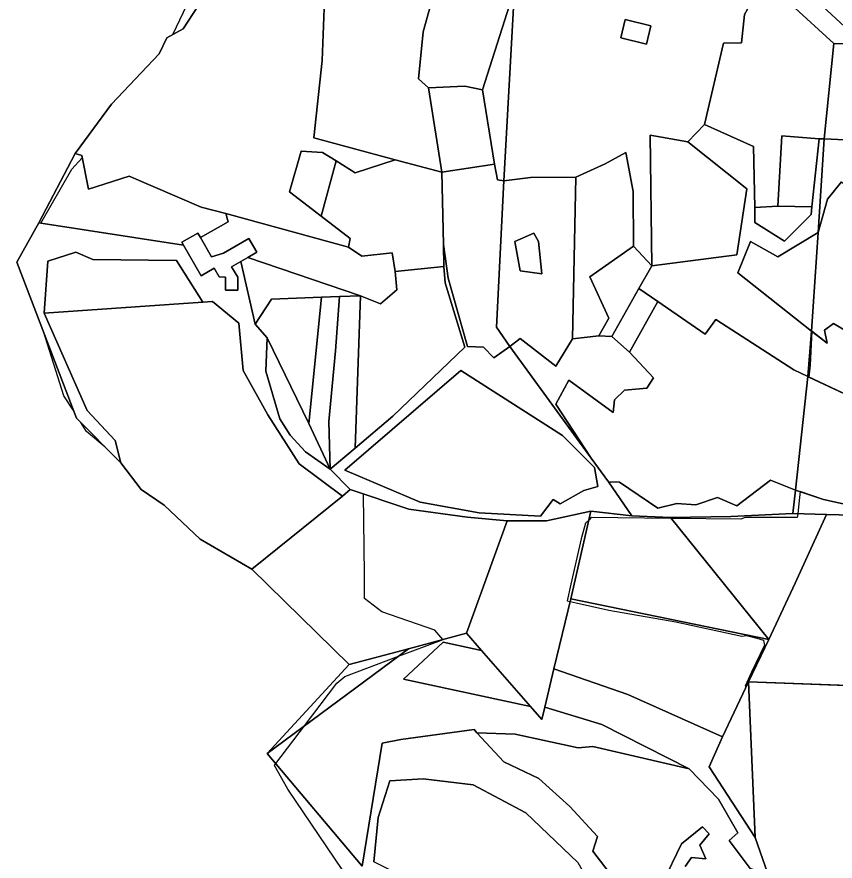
# Model space of a CAD drawing. Extents: x -477304 to -465429, y -1159113 to -1149210.
# Drawn here: x -475190.8 to -474881.8, y -1151224.6 to -1150906 of the extents above; entities that cross this region are included whole.
import ezdxf

# ---------------------------------------------------------------- set-up
doc = ezdxf.new("R2010")
doc.units = 0
for name, color, linetype in [('BPEJ_s', 7, 'Continuous'), ('orna_s', 7, 'Continuous'), ('ostatni_s', 7, 'Continuous'), ('PUPFL_s', 7, 'Continuous'), ('trav_porost_s', 7, 'Continuous')]:
    doc.layers.add(name, color=color, linetype=linetype)

msp = doc.modelspace()

# ---------------------------------------------------------------- linework, layer by layer
at = {"layer": 'BPEJ_s'}
for points in [[(-475059, -1151241), (-475088.5, -1151197.5), (-475093.5, -1151188.5), (-475092.99, -1151187.83), (-475082.14, -1151173.51), (-475070, -1151157.5), (-475067, -1151155), (-475046.76, -1151147.34), (-475030.49, -1151141.19), (-475030, -1151141), (-475033, -1151137.5), (-475053, -1151130.5), (-475059.5, -1151125.5), (-475059.5, -1151116.5), (-475059.97, -1151086.09), (-475065, -1151084.44), (-475067.79, -1151086.84), (-475102.02, -1151114.47), (-475121.6, -1151103.11), (-475135.16, -1151090.31), (-475143.92, -1151084.36), (-475151.48, -1151074.32), (-475157.52, -1151068.26), (-475164.5, -1151062.5), (-475166.65, -1151059.09), (-475168.29, -1151057.44), (-475169.22, -1151055), (-475173, -1151049), (-475180.76, -1151024.82), (-475190.79, -1150998.59), (-475182.56, -1150983.73), (-475181.69, -1150983.86), (-475170, -1150963.5), (-475166.15, -1150959.16), (-475166.31, -1150958.36), (-475168.74, -1150957.59), (-475155.12, -1150938.95), (-475137.04, -1150919.97), (-475134.11, -1150913.9), (-475131.86, -1150912.67), (-475086.35, -1150817.23)], [(-475059, -1151241), (-475088.5, -1151197.5), (-475093.5, -1151188.5), (-475092.99, -1151187.83), (-475082.14, -1151173.51), (-475070, -1151157.5), (-475067, -1151155), (-475046.76, -1151147.34), (-475030.49, -1151141.19), (-475030, -1151141), (-475033, -1151137.5), (-475053, -1151130.5), (-475059.5, -1151125.5), (-475059.5, -1151116.5), (-475059.97, -1151086.09), (-475065, -1151084.44), (-475067.79, -1151086.84), (-475102.02, -1151114.47), (-475121.6, -1151103.11), (-475135.16, -1151090.31), (-475143.92, -1151084.36), (-475151.48, -1151074.32), (-475157.52, -1151068.26), (-475164.5, -1151062.5), (-475166.65, -1151059.09), (-475168.29, -1151057.44), (-475169.22, -1151055), (-475173, -1151049), (-475180.76, -1151024.82), (-475190.79, -1150998.59), (-475182.56, -1150983.73), (-475181.69, -1150983.86), (-475170, -1150963.5), (-475166.15, -1150959.16), (-475166.31, -1150958.36), (-475168.74, -1150957.59), (-475155.12, -1150938.95), (-475137.04, -1150919.97), (-475134.11, -1150913.9), (-475131.86, -1150912.67), (-475086.35, -1150817.23)], [(-474888.31, -1150900.46), (-474876.55, -1150911.27)], [(-474888.31, -1150900.46), (-474876.55, -1150911.27)], [(-474865.02, -1151032.05), (-474882.41, -1151021.68), (-474885.91, -1151024.21), (-474884.81, -1151029.15), (-474890.65, -1151024.69), (-474891.26, -1151037.41), (-474891.72, -1151041.93), (-474874.75, -1151049.96)], [(-474865.02, -1151032.05), (-474882.41, -1151021.68), (-474885.91, -1151024.21), (-474884.81, -1151029.15), (-474890.65, -1151024.69), (-474891.26, -1151037.41), (-474891.72, -1151041.93), (-474874.75, -1151049.96)], [(-474872.02, -1151091.31), (-474886.27, -1151088.14), (-474895.1, -1151085.17), (-474895.57, -1151089.61), (-474895.98, -1151093.53), (-474896.12, -1151094.94), (-474915.76, -1151094.94), (-474917.46, -1151095.58), (-474943.77, -1151095.28), (-474973.93, -1151094.94), (-474974.76, -1151095.77), (-474976.06, -1151097.07), (-474977.77, -1151103.04), (-474981.6, -1151120.09), (-474983.02, -1151126.37), (-474981.84, -1151126.63), (-474979.68, -1151127.12), (-474967.33, -1151129.89), (-474941.97, -1151134.36), (-474917.04, -1151139.69), (-474915.33, -1151139.48), (-474911.37, -1151140.53), (-474908.94, -1151141.18), (-474908.76, -1151141.99), (-474908.52, -1151143.1), (-474913.42, -1151153.33), (-474915.76, -1151158.61), (-474915.31, -1151158.62), (-474914.54, -1151157.01)], [(-474872.02, -1151091.31), (-474886.27, -1151088.14), (-474895.1, -1151085.17), (-474895.57, -1151089.61), (-474895.98, -1151093.53), (-474896.12, -1151094.94), (-474915.76, -1151094.94), (-474917.46, -1151095.58), (-474943.77, -1151095.28), (-474973.93, -1151094.94), (-474974.76, -1151095.77), (-474976.06, -1151097.07), (-474977.77, -1151103.04), (-474981.6, -1151120.09), (-474983.02, -1151126.37), (-474981.84, -1151126.63), (-474979.68, -1151127.12), (-474967.33, -1151129.89), (-474941.97, -1151134.36), (-474917.04, -1151139.69), (-474915.33, -1151139.48), (-474911.37, -1151140.53), (-474908.94, -1151141.18), (-474908.76, -1151141.99), (-474908.52, -1151143.1), (-474913.42, -1151153.33), (-474915.76, -1151158.61), (-474915.31, -1151158.62), (-474914.54, -1151157.01), (-474834, -1151159.92)], [(-474914.54, -1151157.01), (-474834, -1151159.92), (-474818.74, -1151159.92), (-474818.07, -1151159.92), (-474818.03, -1151160.23), (-474818, -1151160.5), (-474815.61, -1151182.73), (-474815.51, -1151183.66), (-474811.38, -1151183.76), (-474807.44, -1151183.86), (-474794.73, -1151182.09), (-474793.24, -1151182.52), (-474792.08, -1151184.22), (-474786.46, -1151184.35), (-474785.18, -1151186.13), (-474782.8, -1151185.93), (-474774.28, -1151184.01), (-474771.57, -1151183.4), (-474764.01, -1151206.07), (-474753.64, -1151207.57), (-474732.75, -1151235.66)]]:
    msp.add_lwpolyline(points, dxfattribs=at)
at = {"layer": 'orna_s'}
for points in [[(-474901.9, -1150900.11), (-474898.33, -1150901.44), (-474882.37, -1150916.13), (-474885.96, -1150952.1), (-474887.83, -1150951.99), (-474902, -1150950.91), (-474903.46, -1150977.5), (-474912.15, -1150977.94), (-474912.67, -1150954.89), (-474931.12, -1150946.61), (-474924, -1150915.94), (-474917.22, -1150915.78), (-474916.06, -1150905.08), (-474913.8, -1150901.05)], [(-474915.21, -1150970.88), (-474918.98, -1150995.79), (-474951.09, -1151000.03), (-474951.68, -1150950.69), (-474937.46, -1150953.18)], [(-475020.62, -1151030.45), (-475028.01, -1151004.64), (-475029.73, -1150991.96), (-475030.39, -1150964.66), (-475010.49, -1150961.55), (-475009.36, -1150967.56), (-475006.93, -1150967.95), (-475009.76, -1151023.09), (-475004.69, -1151030.48), (-475010.7, -1151034.64), (-475014.61, -1151030.67)], [(-475006.93, -1150967.95), (-474996.89, -1150966.58), (-474979.8, -1150966.52), (-474981.01, -1151027.58), (-474987.27, -1151037.87), (-475000.72, -1151027.34), (-475004.69, -1151030.48), (-475009.76, -1151023.09)], [(-475002.73, -1150990.82), (-475000.75, -1151001.85), (-474992.64, -1151003.04), (-474993.85, -1150990.74), (-474995.65, -1150987.68)], [(-475070.46, -1151032.02), (-475068.93, -1151011.57), (-475061.06, -1151011.26), (-475063.1, -1151068.79), (-475072.56, -1151076.65), (-475073, -1151058.78)], [(-475094.61, -1151012.58), (-475075.83, -1151011.84), (-475080.58, -1151059.44), (-475096.26, -1151027.2), (-475100.78, -1151021.96)], [(-475073, -1151058.78), (-475072.56, -1151076.65), (-475080.58, -1151059.44), (-475075.83, -1151011.84), (-475068.93, -1151011.57), (-475070.46, -1151032.02)], [(-474906.26, -1151080.8), (-474918.93, -1151090.56), (-474926.24, -1151087.35), (-474934.41, -1151090.23), (-474941.65, -1151089.62), (-474948.74, -1151091.46), (-474963.22, -1151081.59), (-474967.36, -1151081.48), (-474973.95, -1151072.62), (-474987.29, -1151052.16), (-474982.44, -1151043.11), (-474965.68, -1151055.27), (-474965.16, -1151050.5), (-474961.35, -1151046.89), (-474952.92, -1151046.15), (-474950.47, -1151042.26), (-474959.53, -1151032.52), (-474948.78, -1151013.49), (-474930.89, -1151025.71), (-474926.87, -1151020.28), (-474897.48, -1151039.25), (-474892.14, -1151041.73), (-474896.86, -1151084.58)], [(-475096.26, -1151027.2), (-475080.58, -1151059.44), (-475072.56, -1151076.65), (-475081.82, -1151070.14), (-475087.55, -1151063.85), (-475091.47, -1151057.67), (-475096.76, -1151039.69)], [(-475016.3, -1151093.14), (-475038.48, -1151089.11), (-475067, -1151077.1), (-475023.22, -1151039.46), (-474984.78, -1151063.97), (-474972.7, -1151076.1), (-474971.42, -1151083.23), (-474976.75, -1151084.72), (-474985.65, -1151089.83), (-474988.32, -1151088.13), (-474993.04, -1151094.5)]]:
    msp.add_lwpolyline(points, close=True, dxfattribs=at)
at = {"layer": 'ostatni_s'}
for points in [[(-474953.1, -1150916.37), (-474962.81, -1150913.97), (-474961.08, -1150906.98), (-474951.37, -1150909.38)], [(-474851.43, -1150971.65), (-474851.32, -1150966.41), (-474873.2, -1150955.21), (-474872.98, -1150952.73), (-474885.96, -1150952.1), (-474882.37, -1150916.13), (-474822.69, -1150917.46), (-474823.58, -1150939.38), (-474824.47, -1150952.78), (-474832.08, -1150963.32), (-474835.82, -1150963.04), (-474838.08, -1150975.56), (-474845.58, -1150976.28), (-474845.75, -1150972.86)], [(-474903.52, -1150996.61), (-474913.83, -1150990.77), (-474918.63, -1151002.68), (-474890.73, -1151024.63), (-474892.14, -1151041.73), (-474897.48, -1151039.25), (-474926.87, -1151020.28), (-474930.89, -1151025.71), (-474948.78, -1151013.49), (-474955.9, -1151008.58), (-474951.09, -1151000.03), (-474918.98, -1150995.79), (-474915.21, -1150970.88), (-474937.46, -1150953.18), (-474931.12, -1150946.61), (-474912.67, -1150954.89), (-474912.15, -1150977.94), (-474912.12, -1150983.65), (-474900.98, -1150990.66), (-474890.84, -1150980.56), (-474890.7, -1150977.67), (-474887.83, -1150951.99), (-474885.96, -1150952.1), (-474888.3, -1150987.35)], [(-474912.15, -1150977.94), (-474903.46, -1150977.5), (-474890.7, -1150977.67), (-474890.84, -1150980.56), (-474900.98, -1150990.66), (-474912.12, -1150983.65)], [(-475128.54, -1150991.07), (-475122.47, -1150987.59), (-475121.5, -1150989.29), (-475117.35, -1150996.53), (-475112.74, -1150995.14), (-475103.21, -1150989.64), (-475100.21, -1150994.84), (-475103.57, -1150996.77), (-475106.27, -1150998.33), (-475109.73, -1151000.34), (-475107.37, -1151004.23), (-475107.32, -1151009.13), (-475112.03, -1151009.18), (-475112.08, -1151004.28), (-475114.4, -1151004.19), (-475116.28, -1151000.9), (-475121.27, -1151003.76), (-475127.93, -1150992.14)], [(-474918.63, -1151002.68), (-474913.83, -1150990.77), (-474903.52, -1150996.61), (-474888.3, -1150987.35), (-474890.73, -1151024.63)], [(-474957.97, -1150992.5), (-474951.09, -1151000.03), (-474955.9, -1151008.58), (-474966.15, -1151026.62), (-474971.08, -1151026.37), (-474967.28, -1151019.7), (-474974.5, -1151004.09)], [(-474981.01, -1151027.58), (-474971.08, -1151026.37), (-474966.15, -1151026.62), (-474959.53, -1151032.52), (-474950.47, -1151042.26), (-474952.92, -1151046.15), (-474961.35, -1151046.89), (-474965.16, -1151050.5), (-474965.68, -1151055.27), (-474982.44, -1151043.11), (-474987.29, -1151052.16), (-474973.95, -1151072.62), (-475004.69, -1151030.48), (-475000.72, -1151027.34), (-474987.27, -1151037.87)], [(-474990.88, -1151096.21), (-474974.03, -1151092.57), (-474981.59, -1151125.61), (-474988.11, -1151152.08), (-474991.46, -1151166.55), (-474992.54, -1151171.21), (-474996.85, -1151166.28), (-475015.31, -1151145.14), (-475020.98, -1151138.65), (-475005.72, -1151096.21)], [(-474969.98, -1151173.03), (-474991.46, -1151166.55), (-474988.11, -1151152.08), (-474960.13, -1151161.77), (-474924.42, -1151177.77), (-474929.4, -1151189), (-474912, -1151215.7), (-474903.51, -1151240.22), (-474901.14, -1151259.66), (-474904.1, -1151267.41), (-474909.19, -1151266.61), (-474913, -1151250.17), (-474912, -1151227.99), (-474913.93, -1151227.46), (-474921.88, -1151216.8), (-474918.53, -1151214), (-474925.86, -1151201.19), (-474937, -1151189.76)]]:
    msp.add_lwpolyline(points, close=True, dxfattribs=at)
at = {"layer": 'PUPFL_s'}
for points in [[(-474658.2, -1150595.72), (-474997.57, -1150748.15), (-475072.79, -1150784.23), (-475097.7, -1150844.83), (-475113.09, -1150885.04), (-475118.6, -1150895.96), (-475127.99, -1150910.54), (-475134.11, -1150913.9), (-475137.04, -1150919.97), (-475155.12, -1150938.95), (-475168.74, -1150957.59), (-475182.56, -1150983.73), (-475190.79, -1150998.59), (-475168.29, -1151057.44), (-475151.48, -1151074.32), (-475143.92, -1151084.36), (-475135.16, -1151090.31), (-475121.6, -1151103.11), (-475102.02, -1151114.47), (-475065.28, -1151150.45), (-475096.26, -1151183.96), (-475060.36, -1151226.55)], [(-474702.61, -1150888.34), (-474768.3, -1150909.83), (-474772.29, -1150911.13), (-474790.82, -1150917.19), (-474809.02, -1150917.52), (-474822.69, -1150917.46), (-474882.37, -1150916.13), (-474898.33, -1150901.44)], [(-474879.38, -1150968.28), (-474884.78, -1150974.79), (-474888.3, -1150987.35), (-474885.96, -1150952.1), (-474872.98, -1150952.73)], [(-474874.75, -1151049.96), (-474892.14, -1151041.73), (-474890.73, -1151024.63), (-474884.81, -1151029.15), (-474885.91, -1151024.21), (-474882.41, -1151021.68), (-474865.02, -1151032.05)], [(-474842.31, -1151094.92), (-474885.16, -1151093.76), (-474897.82, -1151093.49), (-474896.86, -1151084.58), (-474886.27, -1151088.14), (-474872.02, -1151091.31)]]:
    msp.add_lwpolyline(points, dxfattribs=at)
for points in [[(-475078.67, -1150951.66), (-475075.54, -1150922.47), (-475074.44, -1150892.96), (-475087.67, -1150892.07), (-475101.23, -1150895.03), (-475088.08, -1150874.32), (-475070.61, -1150878.06), (-475068.71, -1150885.98), (-475053.76, -1150867.86), (-475025.07, -1150876.66), (-475032.76, -1150894.86), (-475037.34, -1150911.63), (-475039.15, -1150929.39), (-475035.35, -1150932.84), (-475030.39, -1150964.66), (-475047.94, -1150959.93)], [(-475122.47, -1150987.59), (-475128.54, -1150991.07), (-475127.93, -1150992.14), (-475182.56, -1150983.73), (-475168.74, -1150957.59), (-475166.31, -1150958.36), (-475163.72, -1150970.99), (-475148.45, -1150966.19), (-475121.21, -1150977.89), (-475111.95, -1150980.26), (-475111.07, -1150983.32), (-475121.5, -1150989.29)], [(-475060.51, -1150996.37), (-475049.15, -1150995.04), (-475047.94, -1151002.1), (-475047.28, -1151009.05), (-475053.56, -1151014.32), (-475061.06, -1151011.26), (-475103.57, -1150996.77), (-475100.21, -1150994.84), (-475103.21, -1150989.64), (-475112.74, -1150995.14), (-475117.35, -1150996.53), (-475121.5, -1150989.29), (-475111.07, -1150983.32), (-475111.95, -1150980.26), (-475065.64, -1150992.95)], [(-474896.97, -1151119.73), (-474885.16, -1151093.76), (-474842.31, -1151094.92), (-474828.42, -1151077.13), (-474818.67, -1151160.48), (-474914.54, -1151157.01), (-474906.9, -1151140.95)], [(-475065, -1151084.44), (-475042.76, -1151091.75), (-475020.76, -1151094.78), (-475005.72, -1151096.21), (-475020.98, -1151138.65), (-475042.92, -1151144.5), (-475065.28, -1151150.45), (-475102.02, -1151114.47), (-475067.79, -1151086.84)], [(-474958.64, -1151094.38), (-474944.06, -1151094.92), (-474906.9, -1151140.95), (-474981.59, -1151125.61), (-474974.03, -1151092.57)], [(-474906.9, -1151140.95), (-474944.06, -1151094.92), (-474921.27, -1151094.59), (-474897.82, -1151093.49), (-474885.16, -1151093.76), (-474896.97, -1151119.73)], [(-474914.54, -1151157.01), (-474924.42, -1151177.77), (-474960.13, -1151161.77), (-474988.11, -1151152.08), (-474981.59, -1151125.61), (-474906.9, -1151140.95)], [(-475015.31, -1151145.14), (-475029.81, -1151142), (-475044.82, -1151155.95), (-474996.85, -1151166.28), (-474992.54, -1151171.21), (-474991.46, -1151166.55), (-474969.98, -1151173.03), (-474937, -1151189.76), (-474973.29, -1151181.42), (-474978.83, -1151181.83), (-475002.66, -1151176.68), (-475017.07, -1151176.16), (-475018.09, -1151174.98), (-475045.76, -1151178.7), (-475052.84, -1151180.14), (-475060.36, -1151226.55), (-475096.26, -1151183.96), (-475042.92, -1151144.5), (-475020.98, -1151138.65)], [(-475042.92, -1151144.5), (-475096.26, -1151183.96), (-475065.28, -1151150.45)]]:
    msp.add_lwpolyline(points, close=True, dxfattribs=at)
at = {"layer": 'trav_porost_s'}
for points in [[(-474898.33, -1150901.44), (-474901.9, -1150900.11), (-474913.8, -1150901.05), (-474916.06, -1150905.08), (-474917.22, -1150915.78), (-474924, -1150915.94), (-474931.12, -1150946.61), (-474937.46, -1150953.18), (-474951.68, -1150950.69), (-474951.09, -1151000.03), (-474957.97, -1150992.5), (-474958.08, -1150971.93), (-474960.83, -1150957.2), (-474968.66, -1150961.51), (-474979.8, -1150966.52), (-474996.89, -1150966.58), (-475006.93, -1150967.95), (-475002.96, -1150895.63), (-474997.17, -1150869.61), (-474995.74, -1150869.41), (-474942.65, -1150862.54), (-474939.05, -1150862.28), (-474936.94, -1150864.28), (-474932.43, -1150868.56)], [(-475015.01, -1150933.58), (-475021.62, -1150932.2), (-475035.35, -1150932.84), (-475039.15, -1150929.39), (-475037.34, -1150911.63), (-475032.76, -1150894.86), (-475025.07, -1150876.66), (-475012.11, -1150880.41), (-475008.47, -1150884.52), (-475002.96, -1150895.63)], [(-475015.01, -1150933.58), (-475002.96, -1150895.63), (-475006.93, -1150967.95), (-475009.36, -1150967.56), (-475010.49, -1150961.55)], [(-474962.81, -1150913.97), (-474953.1, -1150916.37), (-474951.37, -1150909.38), (-474961.08, -1150906.98)], [(-475030.39, -1150964.66), (-475035.35, -1150932.84), (-475021.62, -1150932.2), (-475015.01, -1150933.58), (-475010.49, -1150961.55)], [(-474887.83, -1150951.99), (-474890.7, -1150977.67), (-474903.46, -1150977.5), (-474902, -1150950.91)], [(-475075.34, -1150957.15), (-475070.26, -1150960.38), (-475075.87, -1150981.27), (-475087.8, -1150972.1), (-475083.45, -1150956.76)], [(-474967.28, -1151019.7), (-474971.08, -1151026.37), (-474981.01, -1151027.58), (-474979.8, -1150966.52), (-474968.66, -1150961.51), (-474960.83, -1150957.2), (-474958.08, -1150971.93), (-474957.97, -1150992.5), (-474974.5, -1151004.09)], [(-475029.53, -1151000.23), (-475047.94, -1151002.1), (-475049.15, -1150995.04), (-475060.51, -1150996.37), (-475065.64, -1150992.95), (-475064.98, -1150989.64), (-475075.87, -1150981.27), (-475070.26, -1150960.38), (-475063.1, -1150964.93), (-475047.94, -1150959.93), (-475030.39, -1150964.66), (-475029.73, -1150991.96)], [(-474888.3, -1150987.35), (-474884.78, -1150974.79), (-474879.38, -1150968.28), (-474870.5, -1150977.11), (-474861.24, -1150978.65), (-474858.46, -1150973.25), (-474830.94, -1150988.44), (-474831.8, -1151000.05), (-474842.44, -1151007.83), (-474847.54, -1151016.57), (-474860.39, -1151025.65), (-474864.02, -1151024.6), (-474865.02, -1151032.05), (-474882.41, -1151021.68), (-474885.91, -1151024.21), (-474884.81, -1151029.15), (-474890.73, -1151024.63)], [(-475065, -1151084.44), (-475067.79, -1151086.84), (-475084.16, -1151074.68), (-475096.01, -1151056.2), (-475105.33, -1151039.48), (-475106.96, -1151021.59), (-475116.99, -1151013.42), (-475120.61, -1151013.68), (-475130.53, -1150997.93), (-475162.06, -1150997.59), (-475168.57, -1150994.79), (-475179.13, -1150998.21), (-475180.5, -1151017.79), (-475164.21, -1151054.52), (-475153.74, -1151065.88), (-475151.48, -1151074.32), (-475168.29, -1151057.44), (-475190.79, -1150998.59), (-475182.56, -1150983.73), (-475127.93, -1150992.14), (-475121.27, -1151003.76), (-475116.28, -1151000.9), (-475114.4, -1151004.19), (-475112.08, -1151004.28), (-475112.03, -1151009.18), (-475107.32, -1151009.13), (-475107.37, -1151004.23), (-475109.73, -1151000.34), (-475106.27, -1150998.33), (-475100.78, -1151021.96), (-475096.26, -1151027.2), (-475096.76, -1151039.69), (-475091.47, -1151057.67), (-475087.55, -1151063.85), (-475081.82, -1151070.14), (-475072.56, -1151076.65)], [(-474993.85, -1150990.74), (-474992.64, -1151003.04), (-475000.75, -1151001.85), (-475002.73, -1150990.82), (-474995.65, -1150987.68)], [(-474990.88, -1151096.21), (-475005.72, -1151096.21), (-475020.76, -1151094.78), (-475042.76, -1151091.75), (-475065, -1151084.44), (-475072.56, -1151076.65), (-475063.1, -1151068.79), (-475048.88, -1151056.65), (-475021.7, -1151030.62), (-475029.14, -1151006.35), (-475029.53, -1151000.23), (-475029.73, -1150991.96), (-475028.01, -1151004.64), (-475020.62, -1151030.45), (-475014.61, -1151030.67), (-475010.7, -1151034.64), (-475004.69, -1151030.48), (-474973.95, -1151072.62), (-474967.36, -1151081.48), (-474958.64, -1151094.38), (-474974.03, -1151092.57)], [(-475162.06, -1150997.59), (-475130.53, -1150997.93), (-475120.61, -1151013.68), (-475180.5, -1151017.79), (-475179.13, -1150998.21), (-475168.57, -1150994.79)], [(-475075.83, -1151011.84), (-475094.61, -1151012.58), (-475100.78, -1151021.96), (-475106.27, -1150998.33), (-475103.57, -1150996.77), (-475061.06, -1151011.26), (-475068.93, -1151011.57)], [(-475063.1, -1151068.79), (-475061.06, -1151011.26), (-475053.56, -1151014.32), (-475047.28, -1151009.05), (-475047.94, -1151002.1), (-475029.53, -1151000.23), (-475029.14, -1151006.35), (-475021.7, -1151030.62), (-475048.88, -1151056.65)], [(-474955.9, -1151008.58), (-474948.78, -1151013.49), (-474959.53, -1151032.52), (-474966.15, -1151026.62)], [(-475121.6, -1151103.11), (-475135.16, -1151090.31), (-475143.92, -1151084.36), (-475151.48, -1151074.32), (-475153.74, -1151065.88), (-475164.21, -1151054.52), (-475180.5, -1151017.79), (-475120.61, -1151013.68), (-475116.99, -1151013.42), (-475106.96, -1151021.59), (-475105.33, -1151039.48), (-475096.01, -1151056.2), (-475084.16, -1151074.68), (-475067.79, -1151086.84), (-475102.02, -1151114.47)], [(-475038.48, -1151089.11), (-475016.3, -1151093.14), (-474993.04, -1151094.5), (-474988.32, -1151088.13), (-474985.65, -1151089.83), (-474976.75, -1151084.72), (-474971.42, -1151083.23), (-474972.7, -1151076.1), (-474984.78, -1151063.97), (-475023.22, -1151039.46), (-475067, -1151077.1)], [(-474839.54, -1151075.03), (-474849.33, -1151075.61), (-474850.7, -1151081.44), (-474847.32, -1151092.68), (-474872.02, -1151091.31), (-474886.27, -1151088.14), (-474896.86, -1151084.58), (-474892.14, -1151041.73), (-474874.75, -1151049.96), (-474835.65, -1151061.42), (-474834.35, -1151068.55)], [(-474963.22, -1151081.59), (-474948.74, -1151091.46), (-474941.65, -1151089.62), (-474934.41, -1151090.23), (-474926.24, -1151087.35), (-474918.93, -1151090.56), (-474906.26, -1151080.8), (-474896.86, -1151084.58), (-474897.82, -1151093.49), (-474921.27, -1151094.59), (-474944.06, -1151094.92), (-474958.64, -1151094.38), (-474967.36, -1151081.48)], [(-474996.85, -1151166.28), (-475044.82, -1151155.95), (-475029.81, -1151142), (-475015.31, -1151145.14)], [(-474914.54, -1151157.01), (-474912, -1151215.7), (-474929.4, -1151189), (-474924.42, -1151177.77)], [(-475047.71, -1151232.87), (-475050.28, -1151227.84), (-475056.07, -1151224.83), (-475054.41, -1151208.13), (-475050, -1151194.33), (-475037.4, -1151193.53), (-475018.48, -1151195.89), (-474998.6, -1151206.44), (-474978.98, -1151225.14), (-474970.27, -1151240.23), (-474973.53, -1151246.68), (-474986.86, -1151254.47), (-474999.59, -1151267), (-474999.46, -1151275.08), (-475006.05, -1151267.82), (-475013.84, -1151277.82), (-475015.4, -1151287.21), (-475044.66, -1151264.4)]]:
    msp.add_lwpolyline(points, close=True, dxfattribs=at)
for points in [[(-475074.44, -1150892.96), (-475075.54, -1150922.47), (-475078.67, -1150951.66), (-475047.94, -1150959.93), (-475063.1, -1150964.93), (-475070.26, -1150960.38), (-475075.34, -1150957.15), (-475083.45, -1150956.76), (-475087.8, -1150972.1), (-475075.87, -1150981.27), (-475064.98, -1150989.64), (-475065.64, -1150992.95), (-475111.95, -1150980.26), (-475121.21, -1150977.89), (-475148.45, -1150966.19), (-475163.72, -1150970.99), (-475166.31, -1150958.36), (-475168.74, -1150957.59), (-475155.12, -1150938.95), (-475137.04, -1150919.97), (-475134.11, -1150913.9), (-475127.99, -1150910.54), (-475118.6, -1150895.96)], [(-474903.51, -1151240.22), (-474912, -1151215.7), (-474914.54, -1151157.01), (-474818.67, -1151160.48), (-474815.72, -1151183.66), (-474842.63, -1151187.58), (-474849.72, -1151192.25), (-474856.06, -1151191.88), (-474850.5, -1151227.4)], [(-475060.36, -1151226.55), (-475052.84, -1151180.14), (-475045.76, -1151178.7), (-475018.09, -1151174.98), (-475017.07, -1151176.16), (-475006.88, -1151187.1), (-474993.73, -1151193.49), (-474981.96, -1151203.98), (-474971.62, -1151215.36), (-474973.29, -1151220.91), (-474964.33, -1151232.75)], [(-474964.33, -1151232.75), (-474973.29, -1151220.91), (-474971.62, -1151215.36), (-474981.96, -1151203.98), (-474993.73, -1151193.49), (-475006.88, -1151187.1), (-475017.07, -1151176.16), (-475002.66, -1151176.68), (-474978.83, -1151181.83), (-474973.29, -1151181.42), (-474937, -1151189.76), (-474925.86, -1151201.19), (-474918.53, -1151214), (-474921.88, -1151216.8), (-474913.93, -1151227.46)], [(-474978.98, -1151225.14), (-474998.6, -1151206.44), (-475018.48, -1151195.89), (-475037.4, -1151193.53), (-475050, -1151194.33), (-475054.41, -1151208.13), (-475056.07, -1151224.83)], [(-474938.45, -1151226.62), (-474936.04, -1151223.21), (-474930.64, -1151223.71), (-474932.98, -1151218.65), (-474929.38, -1151214.29), (-474931.94, -1151211.72), (-474939.83, -1151218.16), (-474947.01, -1151232.94)], [(-474947.01, -1151232.94), (-474939.83, -1151218.16), (-474931.94, -1151211.72), (-474929.38, -1151214.29), (-474932.98, -1151218.65), (-474930.64, -1151223.71), (-474936.04, -1151223.21), (-474938.45, -1151226.62)]]:
    msp.add_lwpolyline(points, dxfattribs=at)

doc.saveas('drawing.dxf')
